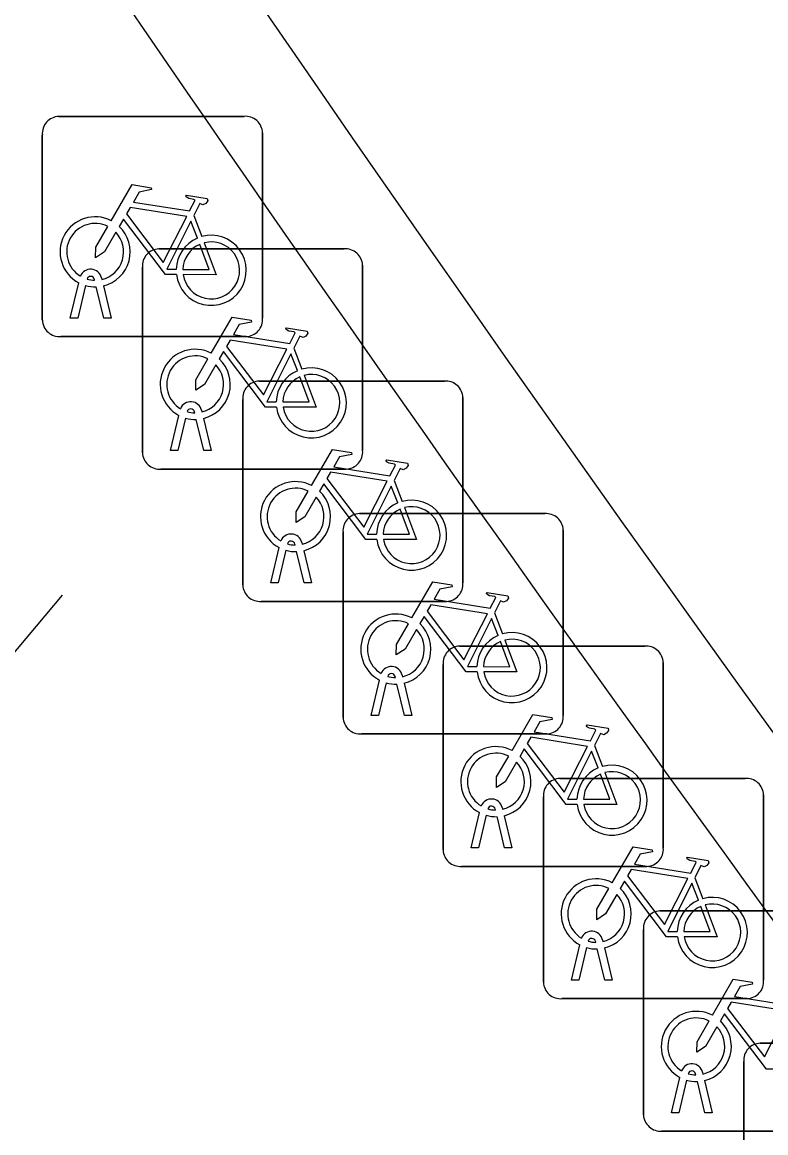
# Model space of a CAD drawing. Extents: x 161087 to 161922, y 382574 to 383873.
# Drawn here: x 161651.82 to 161655.19, y 383123.31 to 383128.35 of the extents above; entities that cross this region are included whole.
import ezdxf

# ---------------------------------------------------------------- set-up
doc = ezdxf.new("R2010")
doc.units = 0
for name, color, linetype in [('IMGEO_Fietsenrek', 7, 'Continuous'), ('IMGEO_Lijnafwatering', 7, 'Continuous'), ('IMGEO_Muur', 7, 'Continuous')]:
    doc.layers.add(name, color=color, linetype=linetype)

msp = doc.modelspace()

# ---------------------------------------------------------------- linework, layer by layer
at = {"layer": 'IMGEO_Fietsenrek'}
for p, q in [((161651.9829, 383127.9205), (161652.8238, 383127.9205)), ((161652.8238, 383127.9205), (161651.9829, 383127.9205)), ((161651.9085, 383126.9959), (161651.9085, 383127.8368)), ((161651.9085, 383127.8368), (161651.9085, 383126.9959)), ((161652.9075, 383127.8461), (161652.9075, 383127.0052)), ((161652.9075, 383127.0052), (161652.9075, 383127.8461)), ((161652.5952, 383127.4702), (161652.6315, 383127.375)), ((161652.4369, 383127.3195), (161653.2778, 383127.3195)), ((161653.2778, 383127.3195), (161652.4369, 383127.3195)), ((161653.3615, 383127.2451), (161653.3615, 383126.4042)), ((161653.3615, 383126.4042), (161653.3615, 383127.2451)), ((161652.3625, 383126.3949), (161652.3625, 383127.2358)), ((161652.3625, 383127.2358), (161652.3625, 383126.3949)), ((161652.0355, 383127.0053), (161652.0738, 383127.1653)), ((161652.1042, 383127.1531), (161652.0689, 383127.0053)), ((161652.1459, 383127.1769), (161652.1449, 383127.1812)), ((161652.187, 383127.0053), (161652.1531, 383127.147)), ((161652.1766, 383127.1884), (161652.1784, 383127.1805)), ((161652.1854, 383127.1513), (161652.2204, 383127.0053)), ((161652.0689, 383127.0053), (161652.0355, 383127.0053)), ((161652.2204, 383127.0053), (161652.187, 383127.0053)), ((161652.8331, 383126.9215), (161651.9922, 383126.9215)), ((161651.9922, 383126.9215), (161652.8331, 383126.9215)), ((161653.0492, 383126.8692), (161653.0855, 383126.774)), ((161652.8919, 383126.7195), (161653.7328, 383126.7195)), ((161653.7328, 383126.7195), (161652.8919, 383126.7195)), ((161653.8165, 383126.6451), (161653.8165, 383125.8042)), ((161653.8165, 383125.8042), (161653.8165, 383126.6451)), ((161652.8175, 383125.7949), (161652.8175, 383126.6358)), ((161652.8175, 383126.6358), (161652.8175, 383125.7949)), ((161652.4895, 383126.4043), (161652.5278, 383126.5643)), ((161652.5582, 383126.5521), (161652.5229, 383126.4043)), ((161652.5999, 383126.5759), (161652.5989, 383126.5802)), ((161652.641, 383126.4043), (161652.6071, 383126.546)), ((161652.6306, 383126.5874), (161652.6324, 383126.5795)), ((161652.6394, 383126.5503), (161652.6744, 383126.4043)), ((161652.5229, 383126.4043), (161652.4895, 383126.4043)), ((161652.6744, 383126.4043), (161652.641, 383126.4043)), ((161653.2871, 383126.3205), (161652.4462, 383126.3205)), ((161652.4462, 383126.3205), (161653.2871, 383126.3205)), ((161653.5042, 383126.2692), (161653.5405, 383126.174)), ((161653.3469, 383126.1185), (161654.1878, 383126.1185)), ((161654.1878, 383126.1185), (161653.3469, 383126.1185)), ((161653.2725, 383125.1939), (161653.2725, 383126.0348)), ((161653.2725, 383126.0348), (161653.2725, 383125.1939)), ((161654.2715, 383126.0441), (161654.2715, 383125.2032)), ((161654.2715, 383125.2032), (161654.2715, 383126.0441)), ((161653.0856, 383125.9874), (161653.0874, 383125.9795)), ((161652.9445, 383125.8043), (161652.9828, 383125.9643)), ((161653.0132, 383125.9521), (161652.9779, 383125.8043)), ((161653.0549, 383125.9759), (161653.0539, 383125.9802)), ((161653.096, 383125.8043), (161653.0621, 383125.946)), ((161653.0944, 383125.9503), (161653.1294, 383125.8043)), ((161652.9779, 383125.8043), (161652.9445, 383125.8043)), ((161653.1294, 383125.8043), (161653.096, 383125.8043)), ((161653.7421, 383125.7205), (161652.9012, 383125.7205)), ((161652.9012, 383125.7205), (161653.7421, 383125.7205)), ((161653.9592, 383125.6682), (161653.9955, 383125.573)), ((161653.8009, 383125.5175), (161654.6418, 383125.5175)), ((161654.6418, 383125.5175), (161653.8009, 383125.5175)), ((161653.7265, 383124.5929), (161653.7265, 383125.4338)), ((161653.7265, 383125.4338), (161653.7265, 383124.5929)), ((161654.7255, 383125.4431), (161654.7255, 383124.6022)), ((161654.7255, 383124.6022), (161654.7255, 383125.4431)), ((161653.5406, 383125.3864), (161653.5424, 383125.3785)), ((161653.3995, 383125.2033), (161653.4378, 383125.3633)), ((161653.4682, 383125.3511), (161653.4329, 383125.2033)), ((161653.5099, 383125.3749), (161653.5089, 383125.3792)), ((161653.551, 383125.2033), (161653.5171, 383125.345)), ((161653.5494, 383125.3493), (161653.5844, 383125.2033)), ((161653.4329, 383125.2033), (161653.3995, 383125.2033)), ((161653.5844, 383125.2033), (161653.551, 383125.2033)), ((161654.1971, 383125.1195), (161653.3562, 383125.1195)), ((161653.3562, 383125.1195), (161654.1971, 383125.1195)), ((161654.4132, 383125.0672), (161654.4495, 383124.972)), ((161654.2559, 383124.9175), (161655.0968, 383124.9175)), ((161655.0968, 383124.9175), (161654.2559, 383124.9175)), ((161654.1815, 383123.9929), (161654.1815, 383124.8338)), ((161654.1815, 383124.8338), (161654.1815, 383123.9929)), ((161655.1805, 383124.8431), (161655.1805, 383124.0022)), ((161655.1805, 383124.0022), (161655.1805, 383124.8431)), ((161653.9639, 383124.7739), (161653.9629, 383124.7782)), ((161653.9946, 383124.7854), (161653.9964, 383124.7775)), ((161653.8535, 383124.6023), (161653.8918, 383124.7623)), ((161653.9222, 383124.7501), (161653.8869, 383124.6023)), ((161654.005, 383124.6023), (161653.9711, 383124.744)), ((161654.0034, 383124.7483), (161654.0384, 383124.6023)), ((161653.8869, 383124.6023), (161653.8535, 383124.6023)), ((161654.0384, 383124.6023), (161654.005, 383124.6023)), ((161654.6511, 383124.5185), (161653.8102, 383124.5185)), ((161653.8102, 383124.5185), (161654.6511, 383124.5185)), ((161654.8682, 383124.4672), (161654.9045, 383124.372)), ((161654.7099, 383124.3165), (161655.5508, 383124.3165)), ((161655.5508, 383124.3165), (161654.7099, 383124.3165)), ((161654.6355, 383123.3919), (161654.6355, 383124.2328)), ((161654.6355, 383124.2328), (161654.6355, 383123.3919)), ((161654.4189, 383124.1739), (161654.4179, 383124.1782)), ((161654.4496, 383124.1854), (161654.4514, 383124.1775)), ((161654.3085, 383124.0023), (161654.3468, 383124.1623)), ((161654.3772, 383124.1501), (161654.3419, 383124.0023)), ((161654.46, 383124.0023), (161654.4261, 383124.144)), ((161654.4584, 383124.1483), (161654.4934, 383124.0023)), ((161654.3419, 383124.0023), (161654.3085, 383124.0023)), ((161654.4934, 383124.0023), (161654.46, 383124.0023)), ((161655.1061, 383123.9185), (161654.2652, 383123.9185)), ((161654.2652, 383123.9185), (161655.1061, 383123.9185)), ((161655.1649, 383123.7165), (161656.0058, 383123.7165)), ((161656.0058, 383123.7165), (161655.1649, 383123.7165)), ((161655.0905, 383122.7919), (161655.0905, 383123.6328)), ((161655.0905, 383123.6328), (161655.0905, 383122.7919)), ((161654.8729, 383123.5729), (161654.8719, 383123.5772)), ((161654.9036, 383123.5844), (161654.9054, 383123.5765)), ((161654.7625, 383123.4013), (161654.8008, 383123.5613)), ((161654.8312, 383123.5491), (161654.7959, 383123.4013)), ((161654.914, 383123.4013), (161654.8801, 383123.543)), ((161654.9124, 383123.5473), (161654.9474, 383123.4013)), ((161654.7959, 383123.4013), (161654.7625, 383123.4013)), ((161654.9474, 383123.4013), (161654.914, 383123.4013)), ((161655.5601, 383123.3175), (161654.7192, 383123.3175)), ((161654.7192, 383123.3175), (161655.5601, 383123.3175))]:
    msp.add_line(p, q, dxfattribs=at)
for points in [[(161652.2211, 383127.4472), (161652.3158, 383127.6107), (161652.402, 383127.5969), (161652.4037, 383127.5882), (161652.3476, 383127.5773), (161652.3214, 383127.532), (161652.5766, 383127.4912)], [(161652.5766, 383127.4912), (161652.6016, 383127.54), (161652.5965, 383127.544), (161652.5733, 383127.5477), (161652.5606, 383127.5552), (161652.5596, 383127.5583), (161652.5618, 383127.5629), (161652.6566, 383127.5478), (161652.6589, 383127.5375), (161652.6495, 383127.5251), (161652.6371, 383127.5187), (161652.6226, 383127.5249), (161652.5952, 383127.4702)], [(161652.5637, 383127.466), (161652.3069, 383127.507), (161652.2902, 383127.4782), (161652.4572, 383127.2579), (161652.5637, 383127.466)], [(161652.5168, 383127.2025), (161652.4671, 383127.2026), (161652.2764, 383127.4543), (161652.2574, 383127.4215)], [(161652.2418, 383127.3947), (161652.1902, 383127.3055), (161652.1503, 383127.2795), (161652.1515, 383127.327), (161652.206, 383127.4212)], [(161652.6117, 383127.368), (161652.5824, 383127.4448), (161652.473, 383127.2267), (161652.5157, 383127.2266)], [(161652.6422, 383127.3468), (161652.6972, 383127.2022), (161652.5471, 383127.2025)], [(161652.5457, 383127.2265), (161652.6656, 383127.2263), (161652.6224, 383127.3399)], [(161652.6751, 383126.8462), (161652.7698, 383127.0097), (161652.856, 383126.9959), (161652.8577, 383126.9872), (161652.8016, 383126.9763), (161652.7754, 383126.931), (161653.0306, 383126.8902)], [(161653.0306, 383126.8902), (161653.0556, 383126.939), (161653.0505, 383126.943), (161653.0273, 383126.9467), (161653.0146, 383126.9542), (161653.0136, 383126.9573), (161653.0158, 383126.9619), (161653.1106, 383126.9468), (161653.1129, 383126.9365), (161653.1035, 383126.9241), (161653.0911, 383126.9177), (161653.0766, 383126.9239), (161653.0492, 383126.8692)], [(161653.0177, 383126.865), (161652.7609, 383126.906), (161652.7442, 383126.8772), (161652.9112, 383126.6569), (161653.0177, 383126.865)], [(161652.9708, 383126.6015), (161652.9211, 383126.6016), (161652.7304, 383126.8533), (161652.7114, 383126.8205)], [(161653.0657, 383126.767), (161653.0364, 383126.8438), (161652.927, 383126.6257), (161652.9697, 383126.6256)], [(161652.6958, 383126.7937), (161652.6442, 383126.7045), (161652.6043, 383126.6785), (161652.6055, 383126.726), (161652.66, 383126.8202)], [(161653.0962, 383126.7458), (161653.1512, 383126.6012), (161653.0011, 383126.6015)], [(161652.9997, 383126.6255), (161653.1196, 383126.6253), (161653.0764, 383126.7389)], [(161653.1301, 383126.2462), (161653.2248, 383126.4097), (161653.311, 383126.3959), (161653.3127, 383126.3872), (161653.2566, 383126.3763), (161653.2304, 383126.331), (161653.4856, 383126.2902)], [(161653.4856, 383126.2902), (161653.5106, 383126.339), (161653.5055, 383126.343), (161653.4823, 383126.3467), (161653.4696, 383126.3542), (161653.4686, 383126.3573), (161653.4708, 383126.3619), (161653.5656, 383126.3468), (161653.5679, 383126.3365), (161653.5585, 383126.3241), (161653.5461, 383126.3177), (161653.5316, 383126.3239), (161653.5042, 383126.2692)], [(161653.4727, 383126.265), (161653.2159, 383126.306), (161653.1992, 383126.2772), (161653.3662, 383126.0569), (161653.4727, 383126.265)], [(161653.4258, 383126.0015), (161653.3761, 383126.0016), (161653.1854, 383126.2533), (161653.1664, 383126.2205)], [(161653.5207, 383126.167), (161653.4914, 383126.2438), (161653.382, 383126.0257), (161653.4247, 383126.0256)], [(161653.1508, 383126.1937), (161653.0992, 383126.1045), (161653.0593, 383126.0785), (161653.0605, 383126.126), (161653.115, 383126.2202)], [(161653.4547, 383126.0255), (161653.5746, 383126.0253), (161653.5314, 383126.1389)], [(161653.5512, 383126.1458), (161653.6062, 383126.0012), (161653.4561, 383126.0015)], [(161653.5851, 383125.6452), (161653.6798, 383125.8087), (161653.766, 383125.7949), (161653.7677, 383125.7862), (161653.7116, 383125.7753), (161653.6854, 383125.73), (161653.9406, 383125.6892)], [(161653.9406, 383125.6892), (161653.9656, 383125.738), (161653.9605, 383125.742), (161653.9373, 383125.7457), (161653.9246, 383125.7532), (161653.9236, 383125.7563), (161653.9258, 383125.7609), (161654.0206, 383125.7458), (161654.0229, 383125.7355), (161654.0135, 383125.7231), (161654.0011, 383125.7167), (161653.9866, 383125.7229), (161653.9592, 383125.6682)], [(161653.9277, 383125.664), (161653.6709, 383125.705), (161653.6542, 383125.6762), (161653.8212, 383125.4559), (161653.9277, 383125.664)], [(161653.8808, 383125.4005), (161653.8311, 383125.4006), (161653.6404, 383125.6523), (161653.6214, 383125.6195)], [(161653.9757, 383125.566), (161653.9464, 383125.6428), (161653.837, 383125.4247), (161653.8797, 383125.4246)], [(161653.6058, 383125.5927), (161653.5542, 383125.5035), (161653.5143, 383125.4775), (161653.5155, 383125.525), (161653.57, 383125.6192)], [(161653.9097, 383125.4245), (161654.0296, 383125.4243), (161653.9864, 383125.5379)], [(161654.0062, 383125.5448), (161654.0612, 383125.4002), (161653.9111, 383125.4005)], [(161654.0391, 383125.0442), (161654.1338, 383125.2077), (161654.22, 383125.1939), (161654.2217, 383125.1852), (161654.1656, 383125.1743), (161654.1394, 383125.129), (161654.3946, 383125.0882)], [(161654.3946, 383125.0882), (161654.4196, 383125.137), (161654.4145, 383125.141), (161654.3913, 383125.1447), (161654.3786, 383125.1522), (161654.3776, 383125.1553), (161654.3798, 383125.1599), (161654.4746, 383125.1448), (161654.4769, 383125.1345), (161654.4675, 383125.1221), (161654.4551, 383125.1157), (161654.4406, 383125.1219), (161654.4132, 383125.0672)], [(161654.3817, 383125.063), (161654.1249, 383125.104), (161654.1082, 383125.0752), (161654.2752, 383124.8549), (161654.3817, 383125.063)], [(161654.3348, 383124.7995), (161654.2851, 383124.7996), (161654.0944, 383125.0513), (161654.0754, 383125.0185)], [(161654.4297, 383124.965), (161654.4004, 383125.0418), (161654.291, 383124.8237), (161654.3337, 383124.8236)], [(161654.0598, 383124.9917), (161654.0082, 383124.9025), (161653.9683, 383124.8765), (161653.9695, 383124.924), (161654.024, 383125.0182)], [(161654.3637, 383124.8235), (161654.4836, 383124.8233), (161654.4404, 383124.9369)], [(161654.4602, 383124.9438), (161654.5152, 383124.7992), (161654.3651, 383124.7995)], [(161654.4941, 383124.4442), (161654.5888, 383124.6077), (161654.675, 383124.5939), (161654.6767, 383124.5852), (161654.6206, 383124.5743), (161654.5944, 383124.529), (161654.8496, 383124.4882)], [(161654.8496, 383124.4882), (161654.8746, 383124.537), (161654.8695, 383124.541), (161654.8463, 383124.5447), (161654.8336, 383124.5522), (161654.8326, 383124.5553), (161654.8348, 383124.5599), (161654.9296, 383124.5448), (161654.9319, 383124.5345), (161654.9225, 383124.5221), (161654.9101, 383124.5157), (161654.8956, 383124.5219), (161654.8682, 383124.4672)], [(161654.8367, 383124.463), (161654.5799, 383124.504), (161654.5632, 383124.4752), (161654.7302, 383124.2549), (161654.8367, 383124.463)], [(161654.7898, 383124.1995), (161654.7401, 383124.1996), (161654.5494, 383124.4513), (161654.5304, 383124.4185)], [(161654.8847, 383124.365), (161654.8554, 383124.4418), (161654.746, 383124.2237), (161654.7887, 383124.2236)], [(161654.5148, 383124.3917), (161654.4632, 383124.3025), (161654.4233, 383124.2765), (161654.4245, 383124.324), (161654.479, 383124.4182)], [(161654.8187, 383124.2235), (161654.9386, 383124.2233), (161654.8954, 383124.3369)], [(161654.9152, 383124.3438), (161654.9702, 383124.1992), (161654.8201, 383124.1995)], [(161654.9481, 383123.8432), (161655.0428, 383124.0067), (161655.129, 383123.9929), (161655.1307, 383123.9842), (161655.0746, 383123.9733), (161655.0484, 383123.928), (161655.3036, 383123.8872)], [(161655.2907, 383123.862), (161655.0339, 383123.903), (161655.0172, 383123.8742), (161655.1842, 383123.6539), (161655.2907, 383123.862)], [(161655.2438, 383123.5985), (161655.1941, 383123.5986), (161655.0034, 383123.8503), (161654.9844, 383123.8175)], [(161654.9688, 383123.7907), (161654.9172, 383123.7015), (161654.8773, 383123.6755), (161654.8785, 383123.723), (161654.933, 383123.8172)]]:
    msp.add_lwpolyline(points, dxfattribs=at)
for centre, radius, start, end in [((161651.9862, 383127.8426), 0.0779, 92.4484, 184.2845), ((161651.9862, 383127.8426), 0.0779, 92.4484, 184.2845), ((161652.8296, 383127.8428), 0.0779, 2.4484, 94.2845), ((161652.8296, 383127.8428), 0.0779, 2.4484, 94.2845), ((161652.1481, 383127.3059), 0.159, 62.6766, 242.1369), ((161652.1481, 383127.3059), 0.129, 63.3192, 238.903), ((161652.1481, 383127.3059), 0.159, 283.5766, 46.6042), ((161652.1481, 383127.3059), 0.129, 283.6043, 43.4302), ((161652.6747, 383127.2219), 0.159, 113.3408, 178.3217), ((161652.6747, 383127.2219), 0.159, 187.0065, 105.7708), ((161652.6747, 383127.2219), 0.129, 188.6715, 104.5883), ((161652.4402, 383127.2416), 0.0779, 92.4484, 184.2845), ((161652.4402, 383127.2416), 0.0779, 92.4484, 184.2845), ((161652.6747, 383127.2219), 0.129, 113.923, 177.9556), ((161653.2836, 383127.2418), 0.0779, 2.4484, 94.2845), ((161653.2836, 383127.2418), 0.0779, 2.4484, 94.2845), ((161652.1279, 383127.1773), 0.0499, 12.8025, 158.6934), ((161652.1279, 383127.1773), 0.0174, 12.8025, 163.4502), ((161652.1481, 383127.3059), 0.159, 253.9967, 271.7867), ((161652.1481, 383127.3059), 0.129, 253.415, 269.0204), ((161651.9864, 383126.9992), 0.0779, 182.4484, 274.2845), ((161651.9864, 383126.9992), 0.0779, 182.4484, 274.2845), ((161652.8298, 383126.9994), 0.0779, 272.4484, 4.2845), ((161652.8298, 383126.9994), 0.0779, 272.4484, 4.2845), ((161652.6021, 383126.7049), 0.159, 62.6766, 242.1369), ((161652.6021, 383126.7049), 0.129, 63.3192, 238.903), ((161652.6021, 383126.7049), 0.129, 283.6043, 43.4302), ((161652.6021, 383126.7049), 0.159, 283.5766, 46.6042), ((161653.1287, 383126.6209), 0.159, 113.3408, 178.3217), ((161653.1287, 383126.6209), 0.159, 187.0065, 105.7708), ((161653.1287, 383126.6209), 0.129, 188.6715, 104.5883), ((161652.8952, 383126.6416), 0.0779, 92.4484, 184.2845), ((161652.8952, 383126.6416), 0.0779, 92.4484, 184.2845), ((161653.1287, 383126.6209), 0.129, 113.923, 177.9556), ((161653.7386, 383126.6418), 0.0779, 2.4484, 94.2845), ((161653.7386, 383126.6418), 0.0779, 2.4484, 94.2845), ((161652.5819, 383126.5763), 0.0499, 12.8025, 158.6934), ((161652.5819, 383126.5763), 0.0174, 12.8025, 163.4502), ((161652.6021, 383126.7049), 0.159, 253.9967, 271.7867), ((161652.6021, 383126.7049), 0.129, 253.415, 269.0204), ((161652.4404, 383126.3982), 0.0779, 182.4484, 274.2845), ((161652.4404, 383126.3982), 0.0779, 182.4484, 274.2845), ((161653.2838, 383126.3984), 0.0779, 272.4484, 4.2845), ((161653.2838, 383126.3984), 0.0779, 272.4484, 4.2845), ((161653.0571, 383126.1049), 0.159, 62.6766, 242.1369), ((161653.0571, 383126.1049), 0.129, 63.3192, 238.903), ((161653.0571, 383126.1049), 0.129, 283.6043, 43.4302), ((161653.0571, 383126.1049), 0.159, 283.5766, 46.6042), ((161653.5837, 383126.0209), 0.159, 113.3408, 178.3217), ((161653.5837, 383126.0209), 0.159, 187.0065, 105.7708), ((161653.5837, 383126.0209), 0.129, 113.923, 177.9556), ((161653.5837, 383126.0209), 0.129, 188.6715, 104.5883), ((161653.3502, 383126.0406), 0.0779, 92.4484, 184.2845), ((161653.3502, 383126.0406), 0.0779, 92.4484, 184.2845), ((161654.1936, 383126.0408), 0.0779, 2.4484, 94.2845), ((161654.1936, 383126.0408), 0.0779, 2.4484, 94.2845), ((161653.0369, 383125.9763), 0.0499, 12.8025, 158.6934), ((161653.0369, 383125.9763), 0.0174, 12.8025, 163.4502), ((161653.0571, 383126.1049), 0.159, 253.9967, 271.7867), ((161653.0571, 383126.1049), 0.129, 253.415, 269.0204), ((161652.8954, 383125.7982), 0.0779, 182.4484, 274.2845), ((161652.8954, 383125.7982), 0.0779, 182.4484, 274.2845), ((161653.7388, 383125.7984), 0.0779, 272.4484, 4.2845), ((161653.7388, 383125.7984), 0.0779, 272.4484, 4.2845), ((161653.5121, 383125.5039), 0.159, 62.6766, 242.1369), ((161653.5121, 383125.5039), 0.129, 63.3192, 238.903), ((161653.5121, 383125.5039), 0.129, 283.6043, 43.4302), ((161653.5121, 383125.5039), 0.159, 283.5766, 46.6042), ((161654.0387, 383125.4199), 0.159, 113.3408, 178.3217), ((161654.0387, 383125.4199), 0.159, 187.0065, 105.7708), ((161654.0387, 383125.4199), 0.129, 113.923, 177.9556), ((161654.0387, 383125.4199), 0.129, 188.6715, 104.5883), ((161653.8042, 383125.4396), 0.0779, 92.4484, 184.2845), ((161653.8042, 383125.4396), 0.0779, 92.4484, 184.2845), ((161654.6476, 383125.4398), 0.0779, 2.4484, 94.2845), ((161654.6476, 383125.4398), 0.0779, 2.4484, 94.2845), ((161653.4919, 383125.3753), 0.0499, 12.8025, 158.6934), ((161653.4919, 383125.3753), 0.0174, 12.8025, 163.4502), ((161653.5121, 383125.5039), 0.129, 253.415, 269.0204), ((161653.5121, 383125.5039), 0.159, 253.9967, 271.7867), ((161653.3504, 383125.1972), 0.0779, 182.4484, 274.2845), ((161653.3504, 383125.1972), 0.0779, 182.4484, 274.2845), ((161654.1938, 383125.1974), 0.0779, 272.4484, 4.2845), ((161654.1938, 383125.1974), 0.0779, 272.4484, 4.2845), ((161653.9661, 383124.9029), 0.159, 62.6766, 242.1369), ((161653.9661, 383124.9029), 0.129, 63.3192, 238.903), ((161653.9661, 383124.9029), 0.129, 283.6043, 43.4302), ((161653.9661, 383124.9029), 0.159, 283.5766, 46.6042), ((161654.4927, 383124.8189), 0.159, 187.0065, 105.7708), ((161654.4927, 383124.8189), 0.159, 113.3408, 178.3217), ((161654.4927, 383124.8189), 0.129, 113.923, 177.9556), ((161654.4927, 383124.8189), 0.129, 188.6715, 104.5883), ((161654.2592, 383124.8396), 0.0779, 92.4484, 184.2845), ((161654.2592, 383124.8396), 0.0779, 92.4484, 184.2845), ((161655.1026, 383124.8398), 0.0779, 2.4484, 94.2845), ((161655.1026, 383124.8398), 0.0779, 2.4484, 94.2845), ((161653.9459, 383124.7743), 0.0499, 12.8025, 158.6934), ((161653.9459, 383124.7743), 0.0174, 12.8025, 163.4502), ((161653.9661, 383124.9029), 0.129, 253.415, 269.0204), ((161653.9661, 383124.9029), 0.159, 253.9967, 271.7867), ((161653.8044, 383124.5962), 0.0779, 182.4484, 274.2845), ((161653.8044, 383124.5962), 0.0779, 182.4484, 274.2845), ((161654.6478, 383124.5964), 0.0779, 272.4484, 4.2845), ((161654.6478, 383124.5964), 0.0779, 272.4484, 4.2845), ((161654.4211, 383124.3029), 0.159, 62.6766, 242.1369), ((161654.4211, 383124.3029), 0.129, 63.3192, 238.903), ((161654.4211, 383124.3029), 0.129, 283.6043, 43.4302), ((161654.4211, 383124.3029), 0.159, 283.5766, 46.6042), ((161654.9477, 383124.2189), 0.159, 187.0065, 105.7708), ((161654.9477, 383124.2189), 0.159, 113.3408, 178.3217), ((161654.9477, 383124.2189), 0.129, 113.923, 177.9556), ((161654.9477, 383124.2189), 0.129, 188.6715, 104.5883), ((161654.7132, 383124.2386), 0.0779, 92.4484, 184.2845), ((161654.7132, 383124.2386), 0.0779, 92.4484, 184.2845), ((161654.4009, 383124.1743), 0.0499, 12.8025, 158.6934), ((161654.4009, 383124.1743), 0.0174, 12.8025, 163.4502), ((161654.4211, 383124.3029), 0.129, 253.415, 269.0204), ((161654.4211, 383124.3029), 0.159, 253.9967, 271.7867), ((161654.2594, 383123.9962), 0.0779, 182.4484, 274.2845), ((161654.2594, 383123.9962), 0.0779, 182.4484, 274.2845), ((161655.1028, 383123.9964), 0.0779, 272.4484, 4.2845), ((161655.1028, 383123.9964), 0.0779, 272.4484, 4.2845), ((161654.8751, 383123.7019), 0.159, 62.6766, 242.1369), ((161654.8751, 383123.7019), 0.129, 63.3192, 238.903), ((161654.8751, 383123.7019), 0.129, 283.6043, 43.4302), ((161654.8751, 383123.7019), 0.159, 283.5766, 46.6042), ((161655.1682, 383123.6386), 0.0779, 92.4484, 184.2845), ((161655.1682, 383123.6386), 0.0779, 92.4484, 184.2845), ((161654.8549, 383123.5733), 0.0499, 12.8025, 158.6934), ((161654.8549, 383123.5733), 0.0174, 12.8025, 163.4502), ((161654.8751, 383123.7019), 0.129, 253.415, 269.0204), ((161654.8751, 383123.7019), 0.159, 253.9967, 271.7867), ((161654.7134, 383123.3952), 0.0779, 182.4484, 274.2845), ((161654.7134, 383123.3952), 0.0779, 182.4484, 274.2845)]:
    msp.add_arc(centre, radius, start, end, dxfattribs=at)
at = {"layer": 'IMGEO_Lijnafwatering'}
msp.add_lwpolyline([(161651.998, 383125.749), (161646.553, 383119.258)], dxfattribs=at)
at = {"layer": 'IMGEO_Muur'}
for centre, radius, start, end in [((161792.983, 383224.6177), 169.9309, 206.322636, 219.436813), ((161793.0598, 383224.6693), 170.5231, 212.672764, 219.43393)]:
    msp.add_arc(centre, radius, start, end, dxfattribs=at)

doc.saveas('drawing.dxf')
